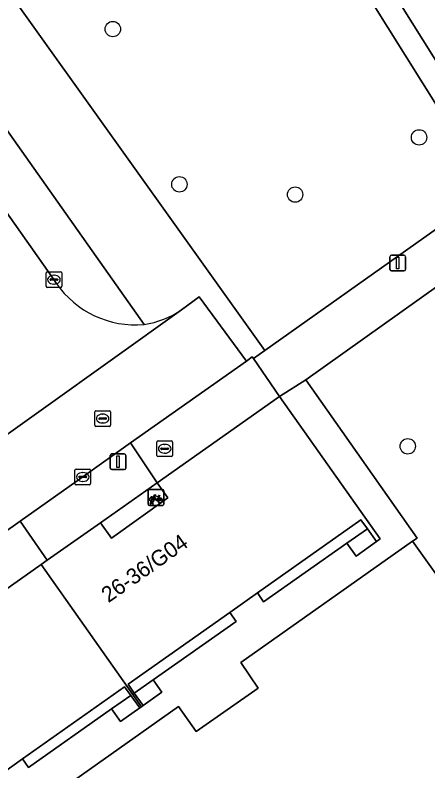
# Model space of a CAD drawing. Extents: x 159352 to 160617, y 385888 to 387323.
# Drawn here: x 160162.05 to 160188.29, y 387039.86 to 387087.87 of the extents above; entities that cross this region are included whole.
import ezdxf

# ---------------------------------------------------------------- set-up
doc = ezdxf.new("R2010")
doc.units = 0
for name, color, linetype in [('IMGEO_Boom', 7, 'Continuous'), ('IMGEO_Brandkraan', 7, 'Continuous'), ('IMGEO_Fietsenrek', 7, 'Continuous'), ('IMGEO_Fietspad_gesloten', 7, 'Continuous'), ('IMGEO_Groenvoorziening', 7, 'Continuous'), ('IMGEO_Kolk', 7, 'Continuous'), ('IMGEO_Lichtmast', 7, 'Continuous'), ('IMGEO_Pand', 7, 'Continuous'), ('IMGEO_Pand_nummerreeks', 7, 'Continuous'), ('IMGEO_Pand_overbouw', 7, 'Continuous'), ('IMGEO_Rijbaan_lokaal_open', 7, 'Continuous'), ('IMGEO_Rioolput', 7, 'Continuous'), ('IMGEO_Voetpad_open', 7, 'Continuous')]:
    doc.layers.add(name, color=color, linetype=linetype)

msp = doc.modelspace()

# ---------------------------------------------------------------- linework, layer by layer
at = {"layer": 'IMGEO_Boom'}
for centre in [(160168.262, 387086.985), (160187.728, 387080.104), (160172.491, 387077.119), (160179.849, 387076.469), (160187.011, 387060.476)]:
    msp.add_circle(centre, 0.489, dxfattribs=at)
at = {"layer": 'IMGEO_Brandkraan'}
for p, q in [((160171.057, 387059.896), (160171.057, 387060.748)), ((160171.132, 387060.822), (160171.984, 387060.822)), ((160171.545, 387060.602), (160171.57, 387060.602)), ((160172.058, 387060.748), (160172.058, 387059.896)), ((160171.316, 387060.316), (160171.316, 387060.328)), ((160171.754, 387060.279), (160171.356, 387060.279)), ((160171.359, 387060.365), (160171.757, 387060.365)), ((160171.568, 387060.042), (160171.543, 387060.042)), ((160171.8, 387060.328), (160171.8, 387060.316)), ((160171.984, 387059.822), (160171.132, 387059.822))]:
    msp.add_line(p, q, dxfattribs=at)
for points in [[(160171.057, 387059.896), (160171.057, 387060.748)], [(160171.132, 387060.822), (160171.984, 387060.822)], [(160172.058, 387060.748), (160172.058, 387059.896)], [(160171.984, 387059.822), (160171.132, 387059.822)]]:
    msp.add_lwpolyline(points, dxfattribs=at)
for centre, radius, start, end in [((160171.134, 387060.746), 0.0765, 91.552, 178.448), ((160171.134, 387060.746), 0.0765, 91.552, 178.448), ((160171.982, 387060.746), 0.0765, 1.552, 88.448), ((160171.982, 387060.746), 0.0765, 1.552, 88.448), ((160171.356, 387060.325), 0.0403, 85.8775, 175.7526), ((160171.353, 387060.315), 0.0366, 178.938, 274.7102), ((160171.757, 387060.322), 0.043, 264.8664, 352.4533), ((160171.761, 387060.327), 0.0386, 1.7309, 96.639), ((160171.134, 387059.898), 0.0765, 181.552, 268.448), ((160171.134, 387059.898), 0.0765, 181.552, 268.448), ((160171.982, 387059.898), 0.0765, 271.552, 358.448), ((160171.982, 387059.898), 0.0765, 271.552, 358.448)]:
    msp.add_arc(centre, radius, start, end, dxfattribs=at)
for centre, major_axis, ratio, start_param, end_param in [((160171.544, 387060.322), (-0.387, 0.002), 0.722429, 4.712389, 7.853982), ((160171.569, 387060.322), (-0.39, 0.002), 0.717154, 1.570796, 4.712389)]:
    msp.add_ellipse(centre, major_axis=major_axis, ratio=ratio, start_param=start_param, end_param=end_param, dxfattribs=at)
at = {"layer": 'IMGEO_Fietsenrek'}
for p, q in [((160170.507, 387056.798), (160170.507, 387057.639)), ((160170.507, 387057.639), (160170.507, 387056.798)), ((160170.582, 387057.723), (160171.423, 387057.723)), ((160171.423, 387057.723), (160170.582, 387057.723)), ((160171.507, 387057.648), (160171.507, 387056.807)), ((160171.507, 387056.807), (160171.507, 387057.648)), ((160171.194, 387057.272), (160171.23, 387057.177)), ((160171.432, 387056.723), (160170.591, 387056.723)), ((160170.591, 387056.723), (160171.432, 387056.723)), ((160170.634, 387056.807), (160170.673, 387056.967)), ((160170.668, 387056.807), (160170.634, 387056.807)), ((160170.703, 387056.955), (160170.668, 387056.807)), ((160170.745, 387056.979), (160170.744, 387056.983)), ((160170.786, 387056.807), (160170.752, 387056.949)), ((160170.776, 387056.99), (160170.777, 387056.983)), ((160170.784, 387056.953), (160170.819, 387056.807)), ((160170.819, 387056.807), (160170.786, 387056.807))]:
    msp.add_line(p, q, dxfattribs=at)
for points in [[(160170.841, 387057.197), (160170.789, 387057.107), (160170.749, 387057.082), (160170.75, 387057.129), (160170.805, 387057.223)], [(160170.82, 387057.249), (160170.915, 387057.413), (160171.001, 387057.399), (160171.003, 387057.39), (160170.947, 387057.379), (160170.92, 387057.334), (160171.176, 387057.293)], [(160171.116, 387057.005), (160171.066, 387057.005), (160170.875, 387057.256), (160170.856, 387057.224)], [(160171.163, 387057.268), (160170.906, 387057.309), (160170.889, 387057.28), (160171.056, 387057.06), (160171.163, 387057.268)], [(160171.211, 387057.17), (160171.181, 387057.247), (160171.072, 387057.029), (160171.115, 387057.029)], [(160171.145, 387057.029), (160171.265, 387057.028), (160171.221, 387057.142)], [(160171.241, 387057.149), (160171.296, 387057.004), (160171.146, 387057.004)], [(160171.176, 387057.293), (160171.201, 387057.342), (160171.195, 387057.346), (160171.172, 387057.35), (160171.16, 387057.357), (160171.159, 387057.36), (160171.161, 387057.365), (160171.256, 387057.35), (160171.258, 387057.34), (160171.248, 387057.327), (160171.236, 387057.321), (160171.222, 387057.327), (160171.194, 387057.272)]]:
    msp.add_lwpolyline(points, dxfattribs=at)
for centre, radius, start, end in [((160170.585, 387057.645), 0.0779, 92.4484, 184.2845), ((160170.585, 387057.645), 0.0779, 92.4484, 184.2845), ((160171.429, 387057.645), 0.0779, 2.4484, 94.2845), ((160171.429, 387057.645), 0.0779, 2.4484, 94.2845), ((160170.747, 387057.108), 0.159, 62.6766, 242.1369), ((160170.747, 387057.108), 0.129, 63.3192, 238.903), ((160170.747, 387057.108), 0.129, 283.6043, 43.4302), ((160170.747, 387057.108), 0.159, 283.5766, 46.6042), ((160171.274, 387057.024), 0.159, 113.3408, 178.3217), ((160171.274, 387057.024), 0.159, 187.0065, 105.7708), ((160171.274, 387057.024), 0.129, 113.923, 177.9556), ((160171.274, 387057.024), 0.129, 188.6715, 104.5883), ((160170.585, 387056.801), 0.0779, 182.4484, 274.2845), ((160170.585, 387056.801), 0.0779, 182.4484, 274.2845), ((160170.727, 387056.979), 0.0499, 12.8025, 158.6934), ((160170.747, 387057.108), 0.159, 253.9967, 271.7867), ((160170.727, 387056.979), 0.0174, 12.8025, 163.4502), ((160170.747, 387057.108), 0.129, 253.415, 269.0204), ((160171.429, 387056.801), 0.0779, 272.4484, 4.2845), ((160171.429, 387056.801), 0.0779, 272.4484, 4.2845)]:
    msp.add_arc(centre, radius, start, end, dxfattribs=at)
at = {"layer": 'IMGEO_Fietspad_gesloten'}
msp.add_lwpolyline([(160059.646, 387289.834), (160059.735, 387289.888), (160073.984, 387267.224), (160090.197, 387241.473), (160102.688, 387221.699), (160111.944, 387207.355), (160162.997, 387126.094), (160168.72, 387116.98), (160180.729, 387097.854), (160243.818, 386997.378), (160260.746, 386970.418), (160299.01, 386909.452)], dxfattribs=at)
at = {"layer": 'IMGEO_Groenvoorziening'}
for points in [[(160122.428, 387175.996), (160108.833, 387166.419), (160119.179, 387151.703), (160122.737, 387154.222), (160121.51, 387155.932), (160125.434, 387158.692), (160127.774, 387155.373), (160127.947, 387155.128), (160148.834, 387125.608), (160159.538, 387110.302), (160159.711, 387110.057), (160162.066, 387106.717), (160158.175, 387103.98), (160156.964, 387105.693), (160152.299, 387102.397), (160177.924, 387066.566), (160192.245, 387076.712), (160160.899, 387126.68), (160127.555, 387179.648)], [(160193.836, 387074.175), (160180.537, 387064.7), (160187.603, 387054.647), (160187.309, 387054.44), (160201.54, 387034.534), (160211.3, 387041.373), (160211.523, 387041.53), (160212.864, 387042.476), (160213.459, 387042.895)]]:
    msp.add_lwpolyline(points, close=True, dxfattribs=at)
for points in [[(160172.633, 387069.147), (160173.752, 387069.981), (160176.761, 387065.894), (160177.127, 387066.154), (160177.199, 387066.053), (160177.924, 387066.566), (160152.299, 387102.397), (160148.162, 387099.475), (160170.248, 387068.22)], [(160197.745, 387038.153), (160198.103, 387038.392), (160200.935, 387034.31), (160201.038, 387034.18), (160201.54, 387034.534), (160187.309, 387054.44), (160176.39, 387046.736), (160177.502, 387045.102), (160173.557, 387042.352), (160172.438, 387043.946), (160161.109, 387035.936), (160162.2, 387034.339), (160158.241, 387031.547), (160157.15, 387033.144), (160146.063, 387025.301), (160147.197, 387023.742), (160143.238, 387020.945), (160142.135, 387022.531), (160135.848, 387018.11), (160146.971, 387002.384), (160150.557, 387004.883), (160170.858, 387019.195)]]:
    msp.add_lwpolyline(points, dxfattribs=at)
msp.add_arc((160169.367, 387074.019), 5.866, 278.6422, 303.838, dxfattribs=at)
at = {"layer": 'IMGEO_Kolk'}
for p, q in [((160164.014, 387070.641), (160164.014, 387071.493)), ((160164.089, 387071.567), (160164.941, 387071.567)), ((160165.015, 387071.493), (160165.015, 387070.641)), ((160164.273, 387071.061), (160164.273, 387071.073)), ((160164.711, 387071.024), (160164.313, 387071.024)), ((160164.316, 387071.11), (160164.714, 387071.11)), ((160164.502, 387071.347), (160164.527, 387071.347)), ((160164.757, 387071.073), (160164.757, 387071.061)), ((160164.941, 387070.567), (160164.089, 387070.567)), ((160164.525, 387070.787), (160164.5, 387070.787)), ((160165.924, 387059.031), (160166.776, 387059.031)), ((160165.849, 387058.105), (160165.849, 387058.957)), ((160166.108, 387058.525), (160166.108, 387058.537)), ((160166.546, 387058.488), (160166.148, 387058.488)), ((160166.151, 387058.574), (160166.549, 387058.574)), ((160166.337, 387058.811), (160166.362, 387058.811)), ((160166.592, 387058.537), (160166.592, 387058.525)), ((160166.85, 387058.957), (160166.85, 387058.105)), ((160166.776, 387058.031), (160165.924, 387058.031)), ((160166.36, 387058.251), (160166.335, 387058.251))]:
    msp.add_line(p, q, dxfattribs=at)
for points in [[(160164.014, 387070.641), (160164.014, 387071.493)], [(160164.089, 387071.567), (160164.941, 387071.567)], [(160165.015, 387071.493), (160165.015, 387070.641)], [(160164.941, 387070.567), (160164.089, 387070.567)], [(160165.924, 387059.031), (160166.776, 387059.031)], [(160165.849, 387058.105), (160165.849, 387058.957)], [(160166.85, 387058.957), (160166.85, 387058.105)], [(160166.776, 387058.031), (160165.924, 387058.031)]]:
    msp.add_lwpolyline(points, dxfattribs=at)
for centre, radius, start, end in [((160164.091, 387071.491), 0.0765, 91.552, 178.448), ((160164.091, 387071.491), 0.0765, 91.552, 178.448), ((160164.939, 387071.491), 0.0765, 1.552, 88.448), ((160164.939, 387071.491), 0.0765, 1.552, 88.448), ((160164.313, 387071.07), 0.0403, 85.8775, 175.7526), ((160164.31, 387071.06), 0.0366, 178.938, 274.7102), ((160164.714, 387071.067), 0.043, 264.8664, 352.4533), ((160164.718, 387071.072), 0.0386, 1.7309, 96.639), ((160164.091, 387070.643), 0.0765, 181.552, 268.448), ((160164.091, 387070.643), 0.0765, 181.552, 268.448), ((160164.939, 387070.643), 0.0765, 271.552, 358.448), ((160164.939, 387070.643), 0.0765, 271.552, 358.448), ((160165.926, 387058.955), 0.0765, 91.552, 178.448), ((160165.926, 387058.955), 0.0765, 91.552, 178.448), ((160166.774, 387058.955), 0.0765, 1.552, 88.448), ((160166.774, 387058.955), 0.0765, 1.552, 88.448), ((160166.148, 387058.534), 0.0403, 85.8775, 175.7526), ((160166.145, 387058.524), 0.0366, 178.938, 274.7102), ((160166.549, 387058.531), 0.043, 264.8664, 352.4533), ((160166.553, 387058.536), 0.0386, 1.7309, 96.639), ((160165.926, 387058.107), 0.0765, 181.552, 268.448), ((160165.926, 387058.107), 0.0765, 181.552, 268.448), ((160166.774, 387058.107), 0.0765, 271.552, 358.448), ((160166.774, 387058.107), 0.0765, 271.552, 358.448)]:
    msp.add_arc(centre, radius, start, end, dxfattribs=at)
for centre, major_axis, ratio, start_param, end_param in [((160164.501, 387071.067), (-0.387, 0.002), 0.722429, 4.712389, 7.853982), ((160164.526, 387071.067), (-0.39, 0.002), 0.717154, 1.570796, 4.712389), ((160166.336, 387058.531), (-0.387, 0.002), 0.722429, 4.712389, 7.853982), ((160166.361, 387058.531), (-0.39, 0.002), 0.717154, 1.570796, 4.712389)]:
    msp.add_ellipse(centre, major_axis=major_axis, ratio=ratio, start_param=start_param, end_param=end_param, dxfattribs=at)
at = {"layer": 'IMGEO_Lichtmast'}
for p, q in [((160185.875, 387071.718), (160185.875, 387072.518)), ((160185.875, 387072.518), (160185.875, 387071.718)), ((160185.975, 387072.618), (160186.765, 387072.618)), ((160186.765, 387072.618), (160185.975, 387072.618)), ((160186.865, 387072.518), (160186.865, 387071.718)), ((160186.865, 387071.718), (160186.865, 387072.518)), ((160186.765, 387071.618), (160185.975, 387071.618)), ((160185.975, 387071.618), (160186.765, 387071.618)), ((160168.201, 387059.996), (160168.991, 387059.996)), ((160168.991, 387059.996), (160168.201, 387059.996)), ((160168.101, 387059.096), (160168.101, 387059.896)), ((160168.101, 387059.896), (160168.101, 387059.096)), ((160169.091, 387059.896), (160169.091, 387059.096)), ((160169.091, 387059.096), (160169.091, 387059.896)), ((160168.991, 387058.996), (160168.201, 387058.996)), ((160168.201, 387058.996), (160168.991, 387058.996))]:
    msp.add_line(p, q, dxfattribs=at)
for points in [[(160186.295, 387072.493), (160186.445, 387072.493), (160186.445, 387071.743), (160186.295, 387071.743), (160186.295, 387072.493)], [(160168.521, 387059.871), (160168.671, 387059.871), (160168.671, 387059.121), (160168.521, 387059.121), (160168.521, 387059.871)]]:
    msp.add_lwpolyline(points, dxfattribs=at)
for centre, start, end in [((160185.975, 387072.518), 90, 180), ((160185.975, 387072.518), 90, 180), ((160186.765, 387072.518), 0, 90), ((160186.765, 387072.518), 360, 90), ((160185.975, 387071.718), 180, 270), ((160185.975, 387071.718), 180, 270), ((160186.765, 387071.718), 270, 0), ((160186.765, 387071.718), 270, 0), ((160168.201, 387059.896), 90, 180), ((160168.201, 387059.896), 90, 180), ((160168.991, 387059.896), 0, 90), ((160168.991, 387059.896), 360, 90), ((160168.201, 387059.096), 180, 270), ((160168.201, 387059.096), 180, 270), ((160168.991, 387059.096), 270, 0), ((160168.991, 387059.096), 270, 0)]:
    msp.add_arc(centre, 0.1, start, end, dxfattribs=at)
at = {"layer": 'IMGEO_Pand'}
for points in [[(160177.451, 387051.16), (160184.037, 387055.8), (160184.444, 387055.233), (160185.026, 387054.42), (160185.265, 387054.591), (160178.859, 387063.651), (160171.076, 387058.166), (160171.761, 387057.193), (160168.165, 387054.651), (160167.479, 387055.623), (160164.091, 387053.233), (160163.711, 387052.965), (160170.083, 387043.933), (160170.191, 387044.01), (160169.625, 387044.803), (160169.225, 387045.364), (160175.698, 387049.924)], [(160162.507, 387040.612), (160169.006, 387045.196), (160169.401, 387044.649), (160169.974, 387043.856), (160170.083, 387043.933), (160163.711, 387052.965), (160156.136, 387047.621), (160156.822, 387046.649), (160153.23, 387044.112), (160152.544, 387045.085), (160148.941, 387042.542), (160148.762, 387042.416), (160155.134, 387033.388), (160155.244, 387033.465), (160154.678, 387034.255), (160154.28, 387034.81), (160160.754, 387039.376)]]:
    msp.add_lwpolyline(points, close=True, dxfattribs=at)
at = {"layer": 'IMGEO_Pand_overbouw'}
msp.add_lwpolyline([(160167.479, 387055.623), (160168.165, 387054.651), (160171.761, 387057.193), (160171.076, 387058.166)], close=True, dxfattribs=at)
at = {"layer": 'IMGEO_Rijbaan_lokaal_open'}
for points in [[(160164.661, 387070.836), (160164.514, 387071.066), (160153.244, 387087.045), (160144.795, 387099.004), (160139.758, 387106.144), (160139.223, 387106.919), (160134.189, 387114.032), (160129.295, 387120.968), (160126.452, 387124.979)], [(160176.761, 387065.894), (160173.752, 387069.981), (160172.633, 387069.147), (160159.439, 387059.75), (160159.071, 387059.491), (160158.788, 387059.297), (160144.271, 387049.132), (160138.647, 387045.127), (160136.492, 387043.585), (160127.683, 387037.377), (160127.483, 387037.228), (160126.136, 387036.461)], [(160159.439, 387059.75), (160172.633, 387069.147)], [(160129.451, 387032.431), (160130.059, 387032.927), (160130.294, 387033.082), (160139.503, 387039.558), (160147.199, 387045.006), (160148.734, 387046.1), (160154.476, 387050.135), (160162.379, 387055.722), (160166.35, 387058.532), (160169.388, 387060.689), (160176.761, 387065.894)]]:
    msp.add_lwpolyline(points, dxfattribs=at)
for centre, radius, start, end in [((160169.693, 387074.31), 6.115, 214.6158, 275.2035), ((160169.367, 387074.019), 5.866, 278.6422, 303.838)]:
    msp.add_arc(centre, radius, start, end, dxfattribs=at)
at = {"layer": 'IMGEO_Rioolput'}
for p, q in [((160167.113, 387061.814), (160167.113, 387062.666)), ((160167.188, 387062.74), (160168.04, 387062.74)), ((160167.601, 387062.52), (160167.626, 387062.52)), ((160168.114, 387062.666), (160168.114, 387061.814)), ((160167.372, 387062.234), (160167.372, 387062.246)), ((160167.81, 387062.197), (160167.412, 387062.197)), ((160167.415, 387062.283), (160167.813, 387062.283)), ((160167.624, 387061.96), (160167.599, 387061.96)), ((160167.856, 387062.246), (160167.856, 387062.234)), ((160168.04, 387061.74), (160167.188, 387061.74))]:
    msp.add_line(p, q, dxfattribs=at)
for points in [[(160167.113, 387061.814), (160167.113, 387062.666)], [(160167.188, 387062.74), (160168.04, 387062.74)], [(160168.114, 387062.666), (160168.114, 387061.814)], [(160168.04, 387061.74), (160167.188, 387061.74)]]:
    msp.add_lwpolyline(points, dxfattribs=at)
for centre, radius, start, end in [((160167.19, 387062.664), 0.0765, 91.552, 178.448), ((160167.19, 387062.664), 0.0765, 91.552, 178.448), ((160168.038, 387062.664), 0.0765, 1.552, 88.448), ((160168.038, 387062.664), 0.0765, 1.552, 88.448), ((160167.412, 387062.243), 0.0403, 85.8775, 175.7526), ((160167.409, 387062.233), 0.0366, 178.938, 274.7102), ((160167.813, 387062.24), 0.043, 264.8664, 352.4533), ((160167.817, 387062.245), 0.0386, 1.7309, 96.639), ((160167.19, 387061.816), 0.0765, 181.552, 268.448), ((160167.19, 387061.816), 0.0765, 181.552, 268.448), ((160168.038, 387061.816), 0.0765, 271.552, 358.448), ((160168.038, 387061.816), 0.0765, 271.552, 358.448)]:
    msp.add_arc(centre, radius, start, end, dxfattribs=at)
for centre, major_axis, ratio, start_param, end_param in [((160167.6, 387062.24), (-0.387, 0.002), 0.722429, 4.712389, 7.853982), ((160167.625, 387062.24), (-0.39, 0.002), 0.717154, 1.570796, 4.712389)]:
    msp.add_ellipse(centre, major_axis=major_axis, ratio=ratio, start_param=start_param, end_param=end_param, dxfattribs=at)
at = {"layer": 'IMGEO_Voetpad_open'}
for points in [[(160260.746, 386970.418), (160243.818, 386997.378), (160180.729, 387097.854), (160168.72, 387116.98), (160162.997, 387126.094), (160111.944, 387207.355), (160102.688, 387221.699), (160090.197, 387241.473), (160073.984, 387267.224), (160059.735, 387289.888), (160059.646, 387289.834)], [(160160.899, 387126.68), (160192.245, 387076.712), (160193.836, 387074.175), (160213.459, 387042.895), (160214.268, 387041.603), (160234.625, 387009.151), (160235.959, 387007.001), (160253.821, 386978.647), (160254.729, 386977.189), (160269.864, 386953.076)], [(160170.248, 387068.22), (160148.162, 387099.475), (160152.299, 387102.397), (160156.964, 387105.693), (160158.175, 387103.98), (160162.066, 387106.717), (160159.711, 387110.057), (160150.636, 387103.655), (160146.993, 387101.04), (160147.233, 387100.689), (160144.795, 387099.004), (160153.244, 387087.045), (160164.514, 387071.066), (160164.661, 387070.836)], [(160161.109, 387035.936), (160172.438, 387043.946), (160173.557, 387042.352), (160177.502, 387045.102), (160176.39, 387046.736), (160187.309, 387054.44), (160187.603, 387054.647), (160180.537, 387064.7), (160178.859, 387063.651), (160185.265, 387054.591), (160185.026, 387054.42), (160183.72, 387053.497), (160183.138, 387054.314), (160177.849, 387050.594), (160177.451, 387051.16), (160175.698, 387049.924), (160176.097, 387049.357), (160170.822, 387045.645), (160171.375, 387044.852), (160170.191, 387044.01), (160170.083, 387043.933), (160169.974, 387043.856), (160168.757, 387042.989), (160168.182, 387043.789), (160162.895, 387040.061), (160162.507, 387040.612), (160160.754, 387039.376)]]:
    msp.add_lwpolyline(points, dxfattribs=at)
for points in [[(160193.836, 387074.175), (160192.245, 387076.712), (160177.924, 387066.566), (160177.199, 387066.053), (160178.859, 387063.651), (160180.537, 387064.7)], [(160171.076, 387058.166), (160178.859, 387063.651), (160177.199, 387066.053), (160177.127, 387066.154), (160176.761, 387065.894), (160169.388, 387060.689)], [(160164.091, 387053.233), (160167.479, 387055.623), (160171.076, 387058.166), (160169.388, 387060.689), (160166.35, 387058.532), (160162.379, 387055.722)], [(160167.479, 387055.623), (160168.165, 387054.651), (160171.761, 387057.193), (160171.076, 387058.166)], [(160156.136, 387047.621), (160163.711, 387052.965), (160164.091, 387053.233), (160162.379, 387055.722), (160154.476, 387050.135)], [(160177.849, 387050.594), (160183.138, 387054.314), (160184.444, 387055.233), (160184.037, 387055.8), (160177.451, 387051.16)], [(160183.72, 387053.497), (160185.026, 387054.42), (160184.444, 387055.233), (160183.138, 387054.314)], [(160175.698, 387049.924), (160169.225, 387045.364), (160169.625, 387044.803), (160170.822, 387045.645), (160176.097, 387049.357)], [(160170.822, 387045.645), (160169.625, 387044.803), (160170.191, 387044.01), (160171.375, 387044.852)], [(160162.895, 387040.061), (160168.182, 387043.789), (160169.401, 387044.649), (160169.006, 387045.196), (160162.507, 387040.612)], [(160168.757, 387042.989), (160169.974, 387043.856), (160169.401, 387044.649), (160168.182, 387043.789)]]:
    msp.add_lwpolyline(points, close=True, dxfattribs=at)
msp.add_arc((160169.693, 387074.31), 6.115, 214.6158, 275.2035, dxfattribs=at)

# ---------------------------------------------------------------- texts
at = {"layer": 'IMGEO_Pand_nummerreeks'}
msp.add_text('26-36/G04', height=1, rotation=35.2564, dxfattribs=at).set_placement((160167.981, 387050.504))

doc.saveas('drawing.dxf')
